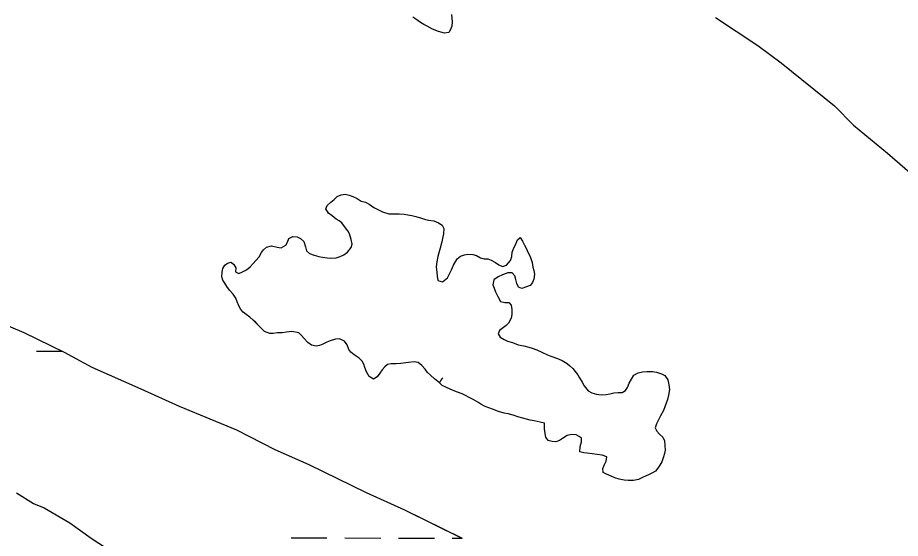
# Model space of a CAD drawing. Extents: x 3187622 to 3225504, y 800805 to 826213.
# Drawn here: x 3215775 to 3216564, y 818896 to 819362 of the extents above; entities that cross this region are included whole.
import ezdxf

# ---------------------------------------------------------------- set-up
doc = ezdxf.new("R2010")
doc.units = 0
for name, color, linetype in [('V-SITE-VEGE', 7, 'Continuous'), ('V-TOPO-SHOR', 7, 'Continuous'), ('V-WETL-SWMP', 7, 'Continuous')]:
    doc.layers.add(name, color=color, linetype=linetype)

msp = doc.modelspace()

# ---------------------------------------------------------------- linework, layer by layer
at = {"layer": 'V-SITE-VEGE'}
for p, q in [((3216399.09, 819361.65), (3216437.08, 819336.6)), ((3216437.08, 819336.6), (3216457.96, 819321.2)), ((3216457.96, 819321.2), (3216505.4, 819282.73)), ((3216505.4, 819282.73), (3216522.46, 819265.44)), ((3216522.46, 819265.44), (3216552.82, 819240.44)), ((3216552.82, 819240.44), (3216579.37, 819217.37)), ((3215780.99, 819079.59), (3215744.84, 819095.09)), ((3215817.12, 819062.18), (3215780.99, 819079.59)), ((3215841.83, 819048.66), (3215817.12, 819062.18)), ((3215885.58, 819029.29), (3215841.83, 819048.66)), ((3215919.82, 819013.8), (3215885.58, 819029.29)), ((3215971.19, 818992.47), (3215919.82, 819013.8)), ((3216005.42, 818975.07), (3215971.19, 818992.47)), ((3216035.85, 818961.52), (3216005.42, 818975.07)), ((3216087.2, 818936.38), (3216035.85, 818961.52)), ((3215774.31, 818936.55), (3215789.51, 818926.91)), ((3216121.43, 818920.89), (3216087.2, 818936.38)), ((3215789.51, 818926.91), (3215799.03, 818923.03)), ((3215799.03, 818923.03), (3215821.83, 818909.52)), ((3216172.78, 818895.74), (3216121.43, 818920.89)), ((3215821.83, 818909.52), (3215840.82, 818896.04)), ((3215840.82, 818896.04), (3215867.41, 818878.69))]:
    msp.add_line(p, q, dxfattribs=at)
at = {"layer": 'V-TOPO-SHOR'}
for points in [[(3216163.19, 819364.52), (3216163.78, 819357.83), (3216163.39, 819354.09), (3216162.21, 819351.14), (3216160.64, 819348.38), (3216156.91, 819347.79), (3216151.59, 819349.16), (3216146.08, 819351.32), (3216141.36, 819353.88), (3216138.41, 819355.64), (3216135.45, 819357.41), (3216131.32, 819360.16), (3216128.56, 819362.13)], [(3215985.92, 819141.66), (3215988.28, 819144.41), (3215991.23, 819147.76), (3215993.2, 819151.5), (3215995.16, 819153.86), (3215997.71, 819156.22), (3216002.04, 819157.61), (3216007.16, 819156.23), (3216010.9, 819155.65), (3216015.03, 819158.01), (3216016.4, 819160.77), (3216017.58, 819164.11), (3216021.32, 819165.69), (3216025.25, 819165.5), (3216028.2, 819164.12), (3216030.96, 819161.37), (3216032.54, 819156.45), (3216033.52, 819153.11), (3216036.28, 819150.75), (3216040.22, 819149.18), (3216044.35, 819147.81), (3216047.89, 819147.42), (3216051.83, 819146.63), (3216055.17, 819146.44), (3216059.89, 819146.83), (3216063.63, 819147.82), (3216066.97, 819149.4), (3216070.12, 819151.76), (3216073.26, 819156.09), (3216074.24, 819159.05), (3216073.26, 819163.18), (3216071.88, 819168.09), (3216070.3, 819170.85), (3216067.54, 819174.78), (3216065.18, 819177.93), (3216062.62, 819179.89), (3216060.06, 819181.46), (3216056.32, 819184.21), (3216053.17, 819186.77), (3216050.81, 819190.51), (3216051.98, 819193.65), (3216055.13, 819196.61), (3216058.08, 819198.97), (3216060.83, 819201.53), (3216064.37, 819203.11), (3216068.1, 819203.7), (3216071.65, 819202.72), (3216074.8, 819201.54), (3216078.73, 819199.78), (3216082.28, 819197.42), (3216086.21, 819196.44), (3216089.56, 819194.67), (3216093.69, 819191.72), (3216097.83, 819189.56), (3216101.37, 819187.79), (3216107.08, 819186.22), (3216110.22, 819186.03), (3216116.32, 819186.23), (3216120.65, 819185.84), (3216124, 819185.26), (3216127.73, 819184.67), (3216131.08, 819183.69), (3216136.39, 819182.32), (3216139.74, 819180.94), (3216142.89, 819180.35), (3216147.21, 819179.77), (3216151.54, 819178.2), (3216154.89, 819175.84), (3216156.27, 819172.89), (3216156.08, 819168.36), (3216155.29, 819165.41), (3216154.51, 819161.08), (3216152.94, 819155.38), (3216151.77, 819151.24), (3216150.98, 819147.9), (3216150, 819143.18), (3216149.42, 819138.65), (3216150.01, 819133.54), (3216150.21, 819130.39), (3216150.8, 819126.45), (3216154.94, 819125.28), (3216159.66, 819128.82), (3216163.19, 819136.11), (3216164.96, 819140.24), (3216168.29, 819145.75), (3216171.25, 819148.11), (3216174.59, 819149.49), (3216177.74, 819149.89), (3216182.26, 819149.7), (3216185.41, 819148.91), (3216188.95, 819146.75), (3216192.3, 819145.77), (3216195.64, 819145.77), (3216198.6, 819144.79), (3216202.33, 819142.43), (3216205.48, 819140.47), (3216208.63, 819139.1), (3216212.17, 819140.08), (3216215.91, 819144.22), (3216216.89, 819147.96), (3216217.47, 819151.89)], [(3216217.47, 819151.89), (3216218.46, 819154.84), (3216220.81, 819159.76), (3216222.19, 819162.91), (3216224.55, 819165.08), (3216226.52, 819161.54), (3216228.29, 819158), (3216230.26, 819154.66), (3216231.44, 819151.71), (3216233.41, 819147.97), (3216235.19, 819142.66), (3216235.78, 819138.53), (3216236.77, 819135.38), (3216237.17, 819132.23), (3216236.58, 819127.71), (3216235.6, 819124.56), (3216233.44, 819122), (3216229.31, 819120.62), (3216225.96, 819119.44), (3216223.01, 819120.61), (3216221.63, 819123.76), (3216220.64, 819127.3), (3216219.66, 819130.65), (3216217.3, 819133.2), (3216213.36, 819133.2), (3216208.64, 819131.42), (3216204.71, 819129.84), (3216200.97, 819127.09), (3216200.19, 819122.56), (3216201.17, 819119.61), (3216202.55, 819116.46), (3216204.52, 819112.14), (3216206.89, 819107.81), (3216210.83, 819106.64), (3216214.37, 819106.84), (3216216.53, 819104.48), (3216216.93, 819100.54), (3216216.93, 819096.02), (3216216.35, 819092.67), (3216214.19, 819088.15), (3216211.83, 819086.18), (3216208.48, 819083.61), (3216206.13, 819081.65), (3216204.75, 819078.89), (3216206.72, 819075.74), (3216210.07, 819073.58), (3216213.22, 819072.21), (3216217.74, 819070.84), (3216222.66, 819068.87), (3216227.78, 819068.09), (3216232.11, 819066.91), (3216235.26, 819065.93), (3216239.39, 819064.56), (3216243.92, 819062.4), (3216248.83, 819060.04), (3216251.79, 819058.86), (3216257.89, 819056.71), (3216262.02, 819054.74), (3216266.55, 819052.19), (3216268.91, 819050.03), (3216271.47, 819047.87), (3216273.64, 819045.11), (3216276, 819042.16), (3216277.58, 819039.41), (3216279.94, 819035.48), (3216281.72, 819032.33), (3216285.26, 819027.61), (3216288.61, 819025.84), (3216292.74, 819024.86), (3216296.87, 819024.28), (3216301.4, 819024.48), (3216304.54, 819025.07), (3216308.28, 819025.86), (3216312.02, 819026.26), (3216315.56, 819026.26), (3216318.71, 819028.04), (3216320.47, 819030.79), (3216322.04, 819034.73), (3216324.01, 819038.27), (3216326.17, 819041.62), (3216330.1, 819043.78), (3216333.84, 819044.77), (3216337.58, 819044.97), (3216342.89, 819044.98), (3216346.24, 819044.39), (3216350.76, 819043.02), (3216353.71, 819041.44), (3216356.47, 819037.71), (3216357.46, 819033.18), (3216357.86, 819028.86), (3216357.07, 819023.74), (3216356.09, 819020), (3216354.92, 819016.66), (3216353.93, 819013.31), (3216352.56, 819010.16), (3216350.01, 819005.44), (3216348.04, 819001.7), (3216346.47, 818998.35), (3216345.3, 818994.61), (3216346.67, 818991.66), (3216349.04, 818989.11)], [(3216246.14, 818998.85), (3216242.4, 818999.64), (3216237.08, 819001.01), (3216233.35, 819001.6), (3216226.85, 819003.36), (3216222.52, 819004.54), (3216219.18, 819005.72), (3216214.06, 819007.09), (3216210.32, 819007.68), (3216205.2, 819009.25), (3216199.7, 819011.21), (3216196.35, 819012.58), (3216193.2, 819013.76), (3216189.27, 819015.72), (3216186.51, 819017.49), (3216182.57, 819019.85), (3216178.83, 819021.82), (3216175.49, 819023.58), (3216172.73, 819024.96), (3216168.4, 819026.53), (3216164.66, 819027.9), (3216158.76, 819030.85), (3216154.82, 819032.61), (3216152.26, 819034.78), (3216147.93, 819038.51), (3216144.19, 819041.85), (3216141.63, 819044.21), (3216139.66, 819047.16), (3216136.71, 819050.5), (3216133.16, 819053.06), (3216129.62, 819053.64), (3216124.7, 819053.05), (3216117.82, 819052.26), (3216113.49, 819051.86), (3216109.16, 819051.85), (3216105.81, 819051.26), (3216103.46, 819049.29), (3216101.1, 819046.54), (3216099.13, 819043.58), (3216096.58, 819040.24), (3216093.24, 819038.27), (3216089.5, 819040.62), (3216087.13, 819044.75), (3216085.75, 819048.69), (3216084.77, 819051.64), (3216083.19, 819054.39), (3216080.43, 819056.94), (3216076.1, 819059.89), (3216073.15, 819062.25), (3216071.38, 819064.81), (3216069.8, 819068.94), (3216067.43, 819072.28), (3216062.91, 819074.24), (3216059.37, 819073.85), (3216054.65, 819072.46), (3216051.7, 819071.28), (3216048.16, 819069.51), (3216045.01, 819068.33), (3216042.06, 819067.73), (3216037.93, 819068.71), (3216034.78, 819071.07), (3216031.23, 819074.61), (3216029.07, 819077.16), (3216026.51, 819079.72), (3216020.41, 819080.89), (3216015.49, 819080.1), (3216011.75, 819079.51), (3216007.62, 819079.51), (3216003.69, 819078.91), (3216000.54, 819078.91), (3215996.01, 819080.87), (3215993.25, 819083.43), (3215991.09, 819085.59), (3215988.14, 819088.73), (3215985.77, 819091.09), (3215982.82, 819093.65), (3215979.67, 819096.01), (3215976.91, 819098.17), (3215974.75, 819100.53), (3215972.97, 819103.68), (3215971.59, 819107.41), (3215970.21, 819110.56), (3215967.85, 819114.1), (3215964.5, 819117.83), (3215962.33, 819120.98), (3215960.36, 819123.93), (3215958.79, 819126.88), (3215957.8, 819129.83), (3215957.99, 819133.96), (3215958.78, 819137.11), (3215960.35, 819140.06), (3215962.71, 819142.03), (3215966.05, 819142.82), (3215968.61, 819140.85), (3215970.19, 819137.71), (3215970, 819134.17), (3215972.95, 819132.79), (3215976.29, 819134.17), (3215979.83, 819135.95), (3215983.17, 819138.7), (3215985.92, 819141.66)], [(3216349.04, 818989.11), (3216351.99, 818986.16), (3216353.57, 818983.01), (3216353.96, 818978.88), (3216353.97, 818974.75), (3216353.38, 818971.8), (3216352.6, 818968.65), (3216351.03, 818964.32), (3216349.26, 818961.17), (3216347.69, 818958.61), (3216345.33, 818955.85), (3216342.77, 818954.28), (3216339.23, 818952.7), (3216334.51, 818950.53), (3216330.19, 818948.37), (3216325.66, 818947.38), (3216320.94, 818947.37), (3216317.4, 818947.77), (3216312.87, 818948.74), (3216309.13, 818949.92), (3216305.79, 818951.3), (3216301.66, 818953.26), (3216298.7, 818954.63), (3216298.31, 818958.37), (3216299.88, 818961.92), (3216301.25, 818964.87), (3216301.84, 818968.61), (3216297.9, 818970.18), (3216293.18, 818970.76), (3216288.85, 818971.35), (3216284.52, 818971.94), (3216281.38, 818972.33), (3216277.83, 818973.11), (3216278.22, 818977.83), (3216279.2, 818982.16), (3216279.2, 818985.7), (3216274.67, 818988.26), (3216270.34, 818988.65), (3216266.61, 818987.66), (3216262.48, 818985.1), (3216259.53, 818983.33), (3216256.38, 818982.14), (3216253.23, 818982.53), (3216249.5, 818983.32), (3216247.33, 818986.27), (3216246.73, 818989.61), (3216246.34, 818993.74), (3216246.14, 818998.85)]]:
    msp.add_lwpolyline(points, dxfattribs=at)
at = {"layer": 'V-WETL-SWMP'}
for p, q in [((3216399.1, 819361.66), (3216437.09, 819336.6)), ((3216437.09, 819336.6), (3216457.97, 819321.2)), ((3216457.97, 819321.2), (3216505.41, 819282.73)), ((3216505.41, 819282.73), (3216522.47, 819265.45)), ((3216522.47, 819265.45), (3216552.83, 819240.44)), ((3216552.83, 819240.44), (3216579.38, 819217.37)), ((3215781, 819079.59), (3215744.85, 819095.09)), ((3215817.13, 819062.18), (3215781, 819079.59)), ((3215792.13, 819063.17), (3215815.18, 819063.12)), ((3215841.84, 819048.66), (3215817.13, 819062.18)), ((3215885.59, 819029.29), (3215841.84, 819048.66)), ((3215919.83, 819013.8), (3215885.59, 819029.29)), ((3215971.2, 818992.48), (3215919.83, 819013.8)), ((3216005.43, 818975.08), (3215971.2, 818992.48)), ((3216035.86, 818961.52), (3216005.43, 818975.08)), ((3216087.2, 818936.38), (3216035.86, 818961.52)), ((3215774.32, 818936.55), (3215789.52, 818926.91)), ((3216121.44, 818920.89), (3216087.2, 818936.38)), ((3215789.52, 818926.91), (3215799.04, 818923.03)), ((3215799.04, 818923.03), (3215821.84, 818909.52)), ((3216172.79, 818895.74), (3216121.44, 818920.89)), ((3215821.84, 818909.52), (3215840.83, 818896.04)), ((3215840.83, 818896.04), (3215867.42, 818878.7)), ((3216019.79, 818896.2), (3216051.79, 818896.14)), ((3216067.79, 818896.11), (3216099.79, 818896.04)), ((3216115.79, 818896.01), (3216147.79, 818895.94)), ((3216163.79, 818895.91), (3216172.48, 818895.89))]:
    msp.add_line(p, q, dxfattribs=at)
for points in [[(3215983.17, 819138.7), (3215985.92, 819141.66), (3215988.28, 819144.41), (3215991.23, 819147.76), (3215993.2, 819151.5), (3215995.16, 819153.86), (3215997.72, 819156.22), (3216002.04, 819157.61), (3216007.16, 819156.23), (3216010.9, 819155.65), (3216015.03, 819158.01), (3216016.4, 819160.77), (3216017.58, 819164.11), (3216021.32, 819165.69), (3216025.25, 819165.5), (3216028.2, 819164.12), (3216030.96, 819161.37), (3216032.54, 819156.45), (3216033.52, 819153.11), (3216036.28, 819150.75), (3216040.22, 819149.18), (3216044.35, 819147.81), (3216047.89, 819147.42), (3216051.83, 819146.63), (3216055.17, 819146.44), (3216059.89, 819146.84), (3216063.63, 819147.82), (3216066.97, 819149.4), (3216070.12, 819151.76), (3216073.26, 819156.09), (3216074.24, 819159.05), (3216073.26, 819163.18), (3216071.88, 819168.09), (3216070.3, 819170.85), (3216067.54, 819174.78), (3216065.18, 819177.93), (3216062.62, 819179.89), (3216060.06, 819181.46), (3216056.32, 819184.21), (3216053.17, 819186.77), (3216050.81, 819190.5), (3216051.98, 819193.65), (3216055.13, 819196.61), (3216058.08, 819198.97), (3216060.83, 819201.53), (3216064.37, 819203.11), (3216068.11, 819203.7), (3216071.65, 819202.72), (3216074.8, 819201.54), (3216078.73, 819199.78), (3216082.28, 819197.42), (3216086.21, 819196.44), (3216089.56, 819194.67), (3216093.69, 819191.72), (3216097.83, 819189.56), (3216101.37, 819187.79), (3216107.08, 819186.22), (3216110.22, 819186.03), (3216116.32, 819186.23), (3216120.65, 819185.84), (3216124, 819185.26), (3216127.73, 819184.67), (3216131.08, 819183.69), (3216136.39, 819182.32), (3216139.74, 819180.94), (3216142.89, 819180.35), (3216147.22, 819179.77), (3216151.54, 819178.2), (3216154.89, 819175.84), (3216156.27, 819172.89), (3216156.08, 819168.36), (3216155.29, 819165.41), (3216154.51, 819161.08), (3216152.94, 819155.38), (3216151.77, 819151.24), (3216150.98, 819147.9), (3216150, 819143.18), (3216149.42, 819138.65), (3216150.01, 819133.54), (3216150.21, 819130.39), (3216150.8, 819126.45), (3216154.94, 819125.28), (3216159.66, 819128.82), (3216163.19, 819136.1), (3216164.96, 819140.24), (3216168.3, 819145.75), (3216171.25, 819148.11), (3216174.59, 819149.49), (3216177.74, 819149.89), (3216182.26, 819149.7), (3216185.41, 819148.91), (3216188.95, 819146.75), (3216192.3, 819145.77), (3216195.64, 819145.77), (3216198.6, 819144.79), (3216202.33, 819142.44), (3216205.48, 819140.47), (3216208.63, 819139.1), (3216212.17, 819140.08), (3216215.91, 819144.22), (3216216.89, 819147.96)], [(3216216.89, 819147.96), (3216217.48, 819151.89), (3216218.46, 819154.84), (3216220.81, 819159.76), (3216222.19, 819162.91), (3216224.55, 819165.08), (3216226.52, 819161.54), (3216228.29, 819158), (3216230.26, 819154.66), (3216231.44, 819151.71), (3216233.41, 819147.97), (3216235.19, 819142.66), (3216235.78, 819138.53), (3216236.77, 819135.38), (3216237.17, 819132.23), (3216236.58, 819127.71), (3216235.6, 819124.56), (3216233.44, 819122), (3216229.31, 819120.62), (3216225.96, 819119.44), (3216223.01, 819120.61), (3216221.63, 819123.76), (3216220.64, 819127.3), (3216219.66, 819130.65), (3216217.29, 819133.2), (3216213.36, 819133.2), (3216208.64, 819131.42), (3216204.71, 819129.85), (3216200.97, 819127.09), (3216200.19, 819122.56), (3216201.17, 819119.61), (3216202.55, 819116.47), (3216204.52, 819112.14), (3216206.89, 819107.81), (3216210.83, 819106.64), (3216214.37, 819106.84), (3216216.53, 819104.48), (3216216.93, 819100.54), (3216216.93, 819096.02), (3216216.35, 819092.67), (3216214.19, 819088.15), (3216211.83, 819086.18), (3216208.48, 819083.62), (3216206.13, 819081.65), (3216204.75, 819078.89), (3216206.72, 819075.74), (3216210.07, 819073.58), (3216213.22, 819072.21), (3216217.74, 819070.84), (3216222.66, 819068.87), (3216227.78, 819068.09), (3216232.11, 819066.91), (3216235.26, 819065.93), (3216239.39, 819064.56), (3216243.92, 819062.4), (3216248.84, 819060.04), (3216251.79, 819058.86), (3216257.89, 819056.71), (3216262.02, 819054.74), (3216266.55, 819052.19), (3216268.91, 819050.03), (3216271.47, 819047.86), (3216273.64, 819045.11), (3216276, 819042.16), (3216277.58, 819039.41), (3216279.94, 819035.48), (3216281.72, 819032.33), (3216285.26, 819027.61), (3216288.61, 819025.84), (3216292.74, 819024.86), (3216296.87, 819024.28), (3216301.4, 819024.48), (3216304.54, 819025.07), (3216308.28, 819025.86), (3216312.02, 819026.26), (3216315.56, 819026.26), (3216318.71, 819028.04), (3216320.47, 819030.79), (3216322.04, 819034.73), (3216324.01, 819038.27), (3216326.17, 819041.62), (3216330.1, 819043.78), (3216333.84, 819044.77), (3216337.58, 819044.97), (3216342.89, 819044.98), (3216346.23, 819044.39), (3216350.76, 819043.02), (3216353.71, 819041.44), (3216356.47, 819037.71), (3216357.46, 819033.18), (3216357.86, 819028.86), (3216357.07, 819023.74), (3216356.09, 819020), (3216354.92, 819016.66), (3216353.94, 819013.31), (3216352.56, 819010.16), (3216350.01, 819005.44), (3216348.04, 819001.7), (3216346.47, 818998.35), (3216345.29, 818994.61), (3216346.68, 818991.66)], [(3216246.34, 818993.74), (3216246.14, 818998.85), (3216242.4, 818999.64), (3216237.08, 819001.01), (3216233.35, 819001.6), (3216226.85, 819003.36), (3216222.52, 819004.54), (3216219.18, 819005.72), (3216214.06, 819007.09), (3216210.32, 819007.68), (3216205.21, 819009.25), (3216199.7, 819011.21), (3216196.35, 819012.58), (3216193.2, 819013.76), (3216189.26, 819015.72), (3216186.51, 819017.49), (3216182.57, 819019.85), (3216178.83, 819021.82), (3216175.48, 819023.58), (3216172.73, 819024.96), (3216168.4, 819026.53), (3216164.66, 819027.9), (3216158.76, 819030.85), (3216154.82, 819032.61), (3216152.26, 819034.78), (3216147.93, 819038.51), (3216144.19, 819041.85), (3216141.63, 819044.21), (3216139.66, 819047.16), (3216136.71, 819050.5), (3216133.16, 819053.06), (3216129.62, 819053.64), (3216124.7, 819053.05), (3216117.82, 819052.26), (3216113.49, 819051.86), (3216109.16, 819051.85), (3216105.82, 819051.26), (3216103.46, 819049.29), (3216101.1, 819046.54), (3216099.13, 819043.58), (3216096.58, 819040.24), (3216093.24, 819038.27), (3216089.5, 819040.62), (3216087.13, 819044.75), (3216085.75, 819048.69), (3216084.77, 819051.64), (3216083.19, 819054.39), (3216080.43, 819056.95), (3216076.1, 819059.89), (3216073.15, 819062.25), (3216071.38, 819064.81), (3216069.8, 819068.94), (3216067.43, 819072.28), (3216062.91, 819074.24), (3216059.37, 819073.85), (3216054.65, 819072.46), (3216051.7, 819071.28), (3216048.16, 819069.51), (3216045.01, 819068.33), (3216042.06, 819067.73), (3216037.93, 819068.71), (3216034.78, 819071.07), (3216031.23, 819074.61), (3216029.07, 819077.16), (3216026.51, 819079.72), (3216020.41, 819080.89), (3216015.49, 819080.1), (3216011.75, 819079.51), (3216007.62, 819079.51), (3216003.69, 819078.91), (3216000.54, 819078.91), (3215996.01, 819080.87), (3215993.25, 819083.43), (3215991.09, 819085.59), (3215988.13, 819088.74), (3215985.77, 819091.09), (3215982.82, 819093.65), (3215979.67, 819096.01), (3215976.91, 819098.17), (3215974.75, 819100.53), (3215972.97, 819103.68), (3215971.59, 819107.41), (3215970.21, 819110.56), (3215967.85, 819114.1), (3215964.5, 819117.83), (3215962.33, 819120.98), (3215960.36, 819123.93), (3215958.79, 819126.88), (3215957.8, 819129.83), (3215957.99, 819133.96), (3215958.78, 819137.11), (3215960.35, 819140.06), (3215962.71, 819142.03), (3215966.05, 819142.82), (3215968.61, 819140.85), (3215970.19, 819137.71), (3215970, 819134.17), (3215972.95, 819132.79), (3215976.29, 819134.17), (3215979.83, 819135.95), (3215983.17, 819138.7)], [(3216346.68, 818991.66), (3216349.04, 818989.11), (3216351.99, 818986.16), (3216353.57, 818983.01), (3216353.96, 818978.88), (3216353.97, 818974.75), (3216353.38, 818971.8), (3216352.6, 818968.65), (3216351.03, 818964.32), (3216349.26, 818961.17), (3216347.69, 818958.61), (3216345.33, 818955.86), (3216342.77, 818954.28), (3216339.23, 818952.7), (3216334.51, 818950.54), (3216330.19, 818948.37), (3216325.66, 818947.38), (3216320.94, 818947.38), (3216317.4, 818947.77), (3216312.87, 818948.74), (3216309.13, 818949.92), (3216305.79, 818951.3), (3216301.66, 818953.26), (3216298.7, 818954.64), (3216298.31, 818958.37), (3216299.88, 818961.92), (3216301.25, 818964.87), (3216301.84, 818968.61), (3216297.9, 818970.18), (3216293.18, 818970.76), (3216288.85, 818971.35), (3216284.52, 818971.94), (3216281.38, 818972.33), (3216277.83, 818973.11), (3216278.22, 818977.83), (3216279.2, 818982.16), (3216279.2, 818985.7), (3216274.67, 818988.26), (3216270.34, 818988.65), (3216266.61, 818987.66), (3216262.48, 818985.1), (3216259.53, 818983.32), (3216256.38, 818982.14), (3216253.23, 818982.53), (3216249.49, 818983.32), (3216247.33, 818986.27), (3216246.73, 818989.61), (3216246.34, 818993.74)]]:
    msp.add_lwpolyline(points, dxfattribs=at)
msp.add_arc((3216182.11, 819016.41), 35.25, 139.11148, 148.34886, dxfattribs=at)

doc.saveas('drawing.dxf')
